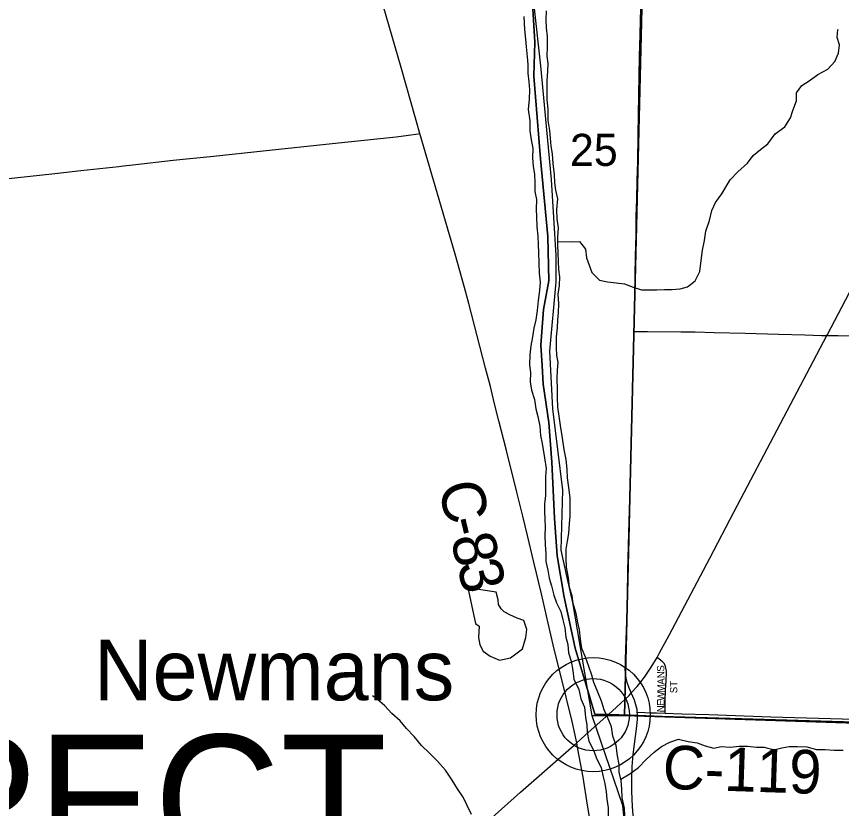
# Model space of a CAD drawing. Extents: x 1584893 to 1934202, y 663575 to 1091909.
# Drawn here: x 1772181 to 1777861, y 904934 to 910387 of the extents above; entities that cross this region are included whole.
import ezdxf

# ---------------------------------------------------------------- set-up
doc = ezdxf.new("R2010")
doc.units = 0
for name, color, linetype in [('GM_X_County_Road', 7, 'Continuous'), ('GM_X_County_Road_Text', 7, 'Continuous'), ('GM_X_Major_River', 7, 'Continuous'), ('GM_X_Minor_Lake', 7, 'Continuous'), ('GM_X_Minor_River', 7, 'Continuous'), ('GM_X_Section', 7, 'Continuous'), ('GM_X_Section_Text', 7, 'Continuous'), ('GM_X_State_Route', 7, 'Continuous'), ('GM_X_Township', 7, 'Continuous'), ('GM_X_Township_Road', 7, 'Continuous'), ('GM_X_Township_Subdivision', 7, 'Continuous'), ('GM_X_Township_Subdivision_Text', 7, 'Continuous'), ('GM_X_Township_Text', 7, 'Continuous'), ('GM_X_Unincorporated', 7, 'Continuous'), ('GM_X_Unincorporated_Location', 7, 'Continuous'), ('GM_X_Unincorporated_Text', 7, 'Continuous')]:
    doc.layers.add(name, color=color, linetype=linetype)

msp = doc.modelspace()

# ---------------------------------------------------------------- linework, layer by layer
at = {"layer": 'GM_X_County_Road'}
for points in [[(1774958.9, 909582), (1774928.3, 909687.5), (1774828.5, 910035.9), (1774685.6, 910536.2)], [(1771185.4, 909174.4), (1771237, 909177.4), (1771710.5, 909228.1), (1772085.9, 909268), (1772444.8, 909306.9), (1772624.4, 909326.1), (1772885.3, 909355.3), (1772917.9, 909359.1), (1772983.1, 909366.2), (1773260.4, 909396.8), (1773537.6, 909425.9), (1773880.4, 909461.7), (1774353.7, 909511.8), (1774794.5, 909558.8), (1774880.9, 909570.1), (1774945.9, 909580), (1774958.9, 909582)], [(1776037.8, 905387.6), (1776005.6, 905534), (1775965.1, 905700.2), (1775933.5, 905831.9), (1775883.3, 906031.6), (1775842, 906209.4), (1775795.2, 906413.3), (1775743.2, 906629.6), (1775699, 906813), (1775667.5, 906946.9), (1775626.1, 907112.2), (1775555.1, 907398.7), (1775502.9, 907602.6), (1775472.4, 907720.3), (1775443.9, 907839.3), (1775411, 907966.4), (1775353.4, 908188.4), (1775295.7, 908410.6), (1775266.2, 908521.6), (1775200.8, 908750.5), (1775133.8, 908978.6), (1774958.9, 909582)], [(1776454.9, 905597), (1776506.1, 905595.1), (1776547, 905593.5), (1776587.9, 905592), (1776646.7, 905590.4)], [(1776646.7, 905590.4), (1776702.7, 905588.6), (1776762.7, 905586.7)], [(1776762.7, 905586.7), (1776948.6, 905580.9), (1777375, 905566.6), (1777949, 905548.7), (1778145.8, 905544.4), (1778293.5, 905541.5), (1778441, 905536.8), (1778654.1, 905530), (1778883.5, 905520.4), (1779080.3, 905512.4), (1779490.1, 905496.3), (1779818, 905482.6), (1780260.6, 905464.3), (1780440.9, 905456.7), (1780452.8, 905456.3)]]:
    msp.add_lwpolyline(points, dxfattribs=at)
at = {"layer": 'GM_X_Major_River'}
for points in [[(1775674.3, 910387.4), (1775679, 910297.2), (1775686, 910230.9), (1775689.2, 910178.8), (1775696.2, 910108.6), (1775701.4, 910056.4), (1775700.6, 909996.3), (1775707.7, 909938), (1775712.9, 909881.9), (1775709.9, 909817.8), (1775702.9, 909745.7), (1775715.8, 909669.4), (1775714.8, 909599.3), (1775723.8, 909537), (1775735, 909480.7), (1775734, 909414.6), (1775737.2, 909354.5), (1775748.4, 909302.2), (1775749.5, 909242), (1775748.6, 909181.9), (1775761.8, 909127.6), (1775758.9, 909061.6), (1775762.1, 909007.4), (1775763.1, 908939.2), (1775770.2, 908875), (1775773.3, 908814.9), (1775774.5, 908762.7), (1775777.4, 908688.5), (1775778.4, 908620.4), (1775785.5, 908558.2), (1775780.7, 908500.1), (1775773.7, 908432.1), (1775764.7, 908362.1), (1775755.8, 908298.1), (1775743, 908240.2), (1775734.1, 908182.2), (1775721.3, 908120.2), (1775714.4, 908058.2), (1775713.4, 907992.1), (1775720.6, 907933.9), (1775717.7, 907871.8), (1775726.8, 907813.6), (1775747.8, 907749.1), (1775756.9, 907686.9), (1775770.1, 907632.6), (1775783.1, 907566.2), (1775788.2, 907502), (1775799.4, 907447.8), (1775815.9, 907349.3), (1775826.8, 907275), (1775822, 907221), (1775823.2, 907164.9), (1775824.1, 907088.7), (1775817.3, 907032.7), (1775816.5, 906980.6), (1775817.7, 906924.5), (1775821, 906874.3), (1775818.1, 906812.2), (1775821.2, 906750.1), (1775826.3, 906689.9), (1775825.5, 906635.8), (1775838.6, 906575.5), (1775847.8, 906521.2), (1775865, 906466.9), (1775880, 906402.5), (1775899.2, 906350.1), (1775928.4, 906291.6), (1775943.5, 906233.2), (1775956.7, 906178.9), (1775963.7, 906114.7), (1775977, 906064.4), (1775982.1, 906006.2), (1775999.2, 905947.8), (1776012.3, 905885.5), (1776017.4, 905825.3), (1776052.3, 905754.7), (1776067.4, 905690.3), (1776090.5, 905631.9), (1776099.5, 905561.6), (1776108.7, 905511.4), (1776109.9, 905457.2), (1776121.1, 905399), (1776156, 905332.3), (1776173.2, 905277.9), (1776206.3, 905217.3)], [(1776344.7, 905127.1), (1776329.6, 905185.4), (1776330.4, 905237.5), (1776319.3, 905297.8), (1776310.3, 905368.1), (1776287.3, 905432.5), (1776278.2, 905496.8), (1776249.2, 905563.4), (1776226, 905613.8), (1776208.9, 905674.2), (1776183.8, 905734.7), (1776156.8, 905801.2), (1776141.6, 905853.5), (1776120.5, 905912), (1776097.5, 905976.4), (1776072.4, 906036.9), (1776063.4, 906101.2), (1776056.3, 906163.4), (1776045.1, 906215.7), (1776034, 906278), (1776013, 906346.4), (1776007.8, 906398.6), (1775988.7, 906457), (1775981.6, 906523.2), (1775968.7, 906595.6), (1775965.6, 906657.7), (1775966.5, 906719.8), (1775975.3, 906773.8), (1775984, 906827.8), (1775989, 906895.9), (1775991.8, 906945.9), (1775993.6, 907074.2), (1775984.7, 907144.4), (1775975.6, 907210.7), (1775972.5, 907270.8), (1775965.5, 907337.1), (1775952.5, 907405.4), (1775937.9, 907499.8), (1775926.9, 907570.1), (1775917.9, 907636.4), (1775908.8, 907696.6), (1775905.8, 907764.8), (1775904.6, 907820.9), (1775903.7, 907893.1), (1775906.5, 907951.2), (1775909.3, 908005.2), (1775902, 908055.4), (1775898.8, 908105.6), (1775897.9, 908181.8), (1775904.8, 908243.8), (1775907.6, 908299.8), (1775912.3, 908349.9), (1775915.1, 908407.9), (1775910.1, 908476.2), (1775919, 908536.2), (1775921.8, 908594.2), (1775914.6, 908644.4), (1775913.4, 908700.5), (1775910.3, 908760.7), (1775907, 908812.9), (1775907.8, 908869), (1775912.7, 908931), (1775903.6, 908993.3), (1775900.6, 909057.4), (1775907.6, 909131.5), (1775894.5, 909191.8), (1775887.3, 909244), (1775884.1, 909298.2), (1775875.2, 909374.4), (1775870.2, 909440.7), (1775861, 909494.9), (1775857.8, 909549), (1775852.6, 909601.2), (1775841.6, 909671.5), (1775840.7, 909749.7), (1775835.7, 909815.9), (1775834.6, 909876), (1775835.6, 909944.2), (1775838.5, 910010.3), (1775841.3, 910062.3), (1775834, 910114.5), (1775837, 910178.6), (1775838, 910248.7), (1775830.9, 910308.9), (1775827.7, 910367.1), (1775830.6, 910425.2)], [(1776206.3, 905217.3), (1776217.4, 905161), (1776230.6, 905106.8), (1776241.8, 905048.5), (1776245, 904998.3), (1776254.2, 904940.1), (1776255.3, 904879.9)], [(1776369.2, 904884.3), (1776367.9, 904936.4), (1776351, 905006.8), (1776347.9, 905070.9), (1776344.7, 905127.1)]]:
    msp.add_lwpolyline(points, dxfattribs=at)
at = {"layer": 'GM_X_Minor_Lake'}
for points in [[(1775287.8, 906453.4), (1775342.1, 906208.1), (1775365.8, 906189.7), (1775362.7, 906111.6), (1775372, 906061.4), (1775393.3, 906017), (1775442.7, 905982.2), (1775506.2, 905955.2), (1775582.3, 905972.1), (1775665, 906033), (1775688.1, 906110.8), (1775694.9, 906166.8), (1775673.9, 906229.2), (1775628.2, 906243.9), (1775576.6, 906266.8), (1775539, 906289.3), (1775517.3, 906309.7), (1775499.8, 906338), (1775496.2, 906372.1), (1775483, 906424.4)], [(1775483, 906424.4), (1775287.8, 906453.4)]]:
    msp.add_lwpolyline(points, dxfattribs=at)
at = {"layer": 'GM_X_Minor_River'}
for points in [[(1775907.4, 908838.9), (1776003.2, 908835.5), (1776057.1, 908838.7), (1776098.3, 908786), (1776105.4, 908725.8), (1776124.7, 908675.4), (1776141.9, 908625), (1776195, 908572.1), (1776250.8, 908561.3), (1776310.6, 908554.4), (1776366.4, 908545.5), (1776425.9, 908524.6), (1776483.6, 908505.7), (1776589.4, 908504.2), (1776641.3, 908507.4), (1776695.3, 908508.6), (1776751.2, 908511.8), (1776801.3, 908525.1), (1776853.8, 908566.4), (1776884.7, 908632), (1776895.8, 908708), (1776904.8, 908778), (1776917.8, 908846), (1776926.7, 908908), (1776951.7, 908981.7), (1776968.7, 909051.6), (1776993.4, 909105.4), (1777036.3, 909166.9), (1777093.5, 909262.2), (1777148.2, 909317.5), (1777213, 909376.7), (1777251.7, 909430.2), (1777302.2, 909471.5), (1777352.7, 909510.9), (1777403.6, 909578.2), (1777470.2, 909627.4), (1777509, 909688.9), (1777525.8, 909740.8), (1777550.7, 909806.5), (1777551.5, 909860.6), (1777588.1, 909912.2), (1777638.5, 909943.5), (1777697.1, 909988.7), (1777767.5, 910023.8), (1777814.1, 910077.2), (1777840.9, 910134.9), (1777847.8, 910192.9), (1777830.5, 910243.3), (1777835.3, 910297.3), (1777835.3, 910295.3)], [(1775313.1, 904894), (1775282.1, 904960.5), (1775256.9, 905013), (1775217.8, 905069.7), (1775180.7, 905128.4), (1775133.8, 905199.2), (1775078.8, 905260.2), (1775023.7, 905315.1), (1774970.6, 905368), (1774919.6, 905430.9), (1774866.4, 905485.8), (1774823.3, 905538.5), (1774766.1, 905589.5), (1774717, 905642.3), (1774663.7, 905687.2), (1774632.1, 905709.7)], [(1776342.2, 905136.8), (1776403.3, 905172.3), (1776463.8, 905217.5), (1776516.5, 905270.8), (1776571.2, 905322.1), (1776621.7, 905361.5), (1776678, 905390.7), (1776738.2, 905411.8), (1776805.9, 905396.8), (1776867.6, 905385.9), (1776921.2, 905367), (1776980.9, 905350.1), (1777033, 905361.4), (1777094.8, 905356.4), (1777156.8, 905363.5), (1777212.7, 905364.7), (1777274.5, 905357.8), (1777328.4, 905357), (1777394, 905338), (1777450.1, 905351.2), (1777500.2, 905360.4), (1777558.1, 905361.6), (1777621.9, 905358.6), (1777689.5, 905339.6), (1777749.4, 905340.7), (1777811.3, 905335.8), (1777871.2, 905336.9)]]:
    msp.add_lwpolyline(points, dxfattribs=at)
at = {"layer": 'GM_X_Section'}
for points in [[(1775703.2, 910839.4), (1776495.1, 910819.5), (1776367.5, 905575.7), (1776143.5, 905573.4), (1776011.3, 906352.5), (1775973.3, 906525.3), (1775932, 906713.1), (1775943.1, 907125.1), (1775873.4, 907685.7), (1775852.4, 908083.9), (1775896, 908559.7), (1775897.4, 908741.7), (1775863.3, 909264), (1775791.2, 910046.7)], [(1781905, 910708.6), (1781772.9, 905394.9), (1776367.5, 905575.7), (1776495.1, 910819.5)], [(1776367.5, 905575.7), (1781772.9, 905394.9), (1781625.2, 900145.3), (1776353.6, 900299.2), (1776548.3, 900915.7), (1776676.3, 901176.8), (1776750.2, 901424.3), (1776771.5, 901594.2), (1776800.4, 902252), (1776798.3, 902502.1), (1776717.9, 902982.7), (1776549.7, 903742.1), (1776423.6, 904265.1), (1776354.8, 904955.7), (1776143.5, 905573.4)]]:
    msp.add_lwpolyline(points, close=True, dxfattribs=at)
at = {"layer": 'GM_X_State_Route'}
for points in [[(1776673.6, 906128.5), (1776954.6, 906658.7), (1777122.2, 906978.2), (1777760.9, 908190.5), (1777764.6, 908197.3), (1777916.6, 908487.9), (1778053.3, 908749.6), (1778289.9, 909199.8), (1778557.3, 909707.8), (1778752.3, 910087.2), (1778958.3, 910516.1), (1779343.6, 911332), (1779549.6, 911760.7), (1779841.4, 912329.9), (1780239.9, 913102.8), (1780547.1, 913701), (1780627.3, 913857.9), (1780681.5, 913964)], [(1776373.3, 905929.2), (1776374.2, 905962.5), (1776375.2, 906028.1), (1776382, 906224.8), (1776387.1, 906405.3), (1776390.7, 906569.3), (1776396.7, 906831.7), (1776405, 907143.3), (1776412.1, 907405.7), (1776420.7, 907684.5), (1776424.9, 907897.9), (1776432.8, 908218.8), (1776432.8, 908225.9), (1776437.9, 908455.5), (1776440.9, 908603.2), (1776443.4, 908735.7), (1776446.6, 908882.8), (1776447.8, 909012.4), (1776451.1, 909127), (1776453.6, 909257.2), (1776458.2, 909388.8), (1776460.7, 909571.7), (1776465.2, 909848.5), (1776470.3, 910110.9), (1776474.9, 910260.6), (1776477.4, 910359.6), (1776483.7, 910603.2)], [(1776413.8, 905730), (1776453.9, 905773.9), (1776504.8, 905838.7), (1776551, 905906.8), (1776590.7, 905975), (1776608.9, 906006.3), (1776673.6, 906128.5)], [(1776413.8, 905730), (1776396.2, 905770.9), (1776385.3, 905801.4), (1776377.8, 905832.6), (1776373.8, 905864.7), (1776372.4, 905897.1), (1776373.3, 905929.2)], [(1775030.4, 904428.2), (1775085.4, 904502.5), (1775158.6, 904590.5), (1775226.2, 904661.5), (1775345.9, 904773.4), (1775652, 905046.2), (1776037.8, 905387.6), (1776094.2, 905437.7), (1776282.3, 905604.9), (1776314.9, 905633.8), (1776398.5, 905713), (1776413.8, 905730)], [(1776450.2, 904683), (1776446.4, 904717.7), (1776425.4, 904913.4), (1776419, 904995), (1776416.3, 905060.4), (1776416.3, 905142.2), (1776419.6, 905224), (1776426.5, 905305.5), (1776452.4, 905500.6), (1776456.3, 905550.1), (1776456.2, 905583.3), (1776454.9, 905597), (1776453.1, 905616.5), (1776446, 905649.1), (1776435.2, 905680.6), (1776413.8, 905730)]]:
    msp.add_lwpolyline(points, dxfattribs=at)
at = {"layer": 'GM_X_Township'}
for points in [[(1780447.2, 905454.6), (1776625.9, 905568.3), (1776458.1, 905574), (1776263.5, 905580.6), (1776162.3, 905584.1), (1776026.2, 906039.4), (1775951.2, 906390.3), (1775902.9, 906674.3), (1775885.6, 906933.4), (1775866.1, 907318.4), (1775846.5, 907591.7), (1775807.5, 907856.7), (1775799.1, 907985), (1775790.8, 908124.5), (1775810.3, 908369.9), (1775846.5, 908568), (1775838.2, 908872), (1775788, 909407.5), (1775743.3, 909976.5), (1775748.9, 910210.8), (1775709.6, 910864.7)], [(1775709.6, 910864.7), (1775748.9, 910210.8), (1775743.3, 909976.5), (1775788, 909407.5), (1775838.2, 908872), (1775846.5, 908568), (1775810.3, 908369.9), (1775790.8, 908124.5), (1775799.1, 907985), (1775807.5, 907856.7), (1775846.5, 907591.7), (1775866.1, 907318.4), (1775885.6, 906933.4), (1775902.9, 906674.3), (1775951.2, 906390.3), (1776026.2, 906039.4), (1776162.3, 905584.1), (1776263.5, 905580.6), (1776458.1, 905574), (1776625.9, 905568.3), (1780447.2, 905454.6)]]:
    msp.add_lwpolyline(points, dxfattribs=at)
at = {"layer": 'GM_X_Township_Road'}
for points in [[(1776432.8, 908218.8), (1776447.3, 908218.8), (1776478.4, 908218.7), (1776526.2, 908219.3), (1776755.7, 908216.6), (1776854.1, 908215.1), (1776985.2, 908211.1), (1777198.2, 908206.1), (1777427.5, 908200.7), (1777607.8, 908195), (1777722.2, 908190.7), (1777760.9, 908190.5)], [(1777760.9, 908190.5), (1777836.9, 908190.1), (1778000.7, 908187.7), (1778197.5, 908183.6), (1778541.7, 908174.2), (1778656.3, 908170.9), (1778738.1, 908169.3), (1778885.6, 908166.4), (1779082.2, 908163), (1779344.2, 908155.6), (1779524.5, 908151.7), (1779721.1, 908146.4), (1779819.4, 908144.5), (1779934, 908141.8), (1780064.9, 908137.6), (1780163.2, 908135.7), (1780327.1, 908131.8), (1780491, 908124.7), (1780527.7, 908123.4)], [(1776624.6, 902373.5), (1776624.4, 902382.5), (1776621.9, 902428.7), (1776618.2, 902471.2), (1776613.8, 902508.6), (1776611.2, 902528.8), (1776596.2, 902612.6), (1776569.3, 902768.1), (1776559.1, 902835.9), (1776531.6, 902956.9), (1776521.1, 902998.6), (1776470.4, 903205.7), (1776423.7, 903412.8), (1776376.3, 903628.3), (1776316.8, 903893.6), (1776239, 904229.2), (1776201.6, 904422.6), (1776112.9, 904956.7), (1776081.5, 905150.7), (1776045.9, 905343.8), (1776037.8, 905387.6)]]:
    msp.add_lwpolyline(points, dxfattribs=at)
at = {"layer": 'GM_X_Township_Subdivision'}
msp.add_lwpolyline([(1776646.7, 905590.4), (1776647, 905611.4), (1776647.9, 905678.8), (1776649.6, 905749.7), (1776653.2, 905816.2), (1776655, 905865.6), (1776655, 905881.8), (1776652.3, 905900.6), (1776649.6, 905913.2), (1776641.5, 905929.4), (1776630.7, 905942.9), (1776617.2, 905953.6), (1776590.7, 905975)], dxfattribs=at)
at = {"layer": 'GM_X_Unincorporated'}
for radius in [392.8, 249]:
    msp.add_circle((1776151.5, 905580.4), radius, dxfattribs=at)
at = {"layer": 'GM_X_Unincorporated_Location'}
msp.add_line((1776151.5, 905580.4), (1776151.5, 905580.4), dxfattribs=at)

# ---------------------------------------------------------------- texts
at = {"layer": 'GM_X_County_Road_Text'}
for s, rotation, p in [('C', 283.3954, (1775081.8, 907156.1)), ('-', 283.4222, (1775139, 906916.2)), ('8', 283.511, (1775167.7, 906795.9)), ('3', 284.0652, (1775211.6, 906613.1)), ('C-119', 358.0831, (1776626.3, 905070.7))]:
    msp.add_text(s, height=300, rotation=rotation, dxfattribs=at).set_placement(p)
at = {"layer": 'GM_X_Section_Text'}
msp.add_text('25', height=221, rotation=0, dxfattribs=at).set_placement((1775991.5, 909358.3))
at = {"layer": 'GM_X_Township_Subdivision_Text'}
for s, rotation, p in [('S', 92.3234, (1776641.5, 905876.7)), ('N', 92.4391, (1776643.4, 905832.7)), ('M', 88.8897, (1776642.6, 905732.6)), ('A', 90.1954, (1776643.6, 905786.6)), ('ST', 90, (1776730.3, 905728)), ('W', 88.8791, (1776641.4, 905675.4)), ('E', 88.8799, (1776640.8, 905640.2)), ('N', 88.8853, (1776639.9, 905596.2))]:
    msp.add_text(s, height=50, rotation=rotation, dxfattribs=at).set_placement(p)
at = {"layer": 'GM_X_Township_Text'}
msp.add_text('PROSPECT', height=900, rotation=0, dxfattribs=at).set_placement((1768112.3, 904541.7))
at = {"layer": 'GM_X_Unincorporated_Text'}
msp.add_text('Newmans', height=417, rotation=0, dxfattribs=at).set_placement((1772715.7, 905679.4))

doc.saveas('drawing.dxf')
